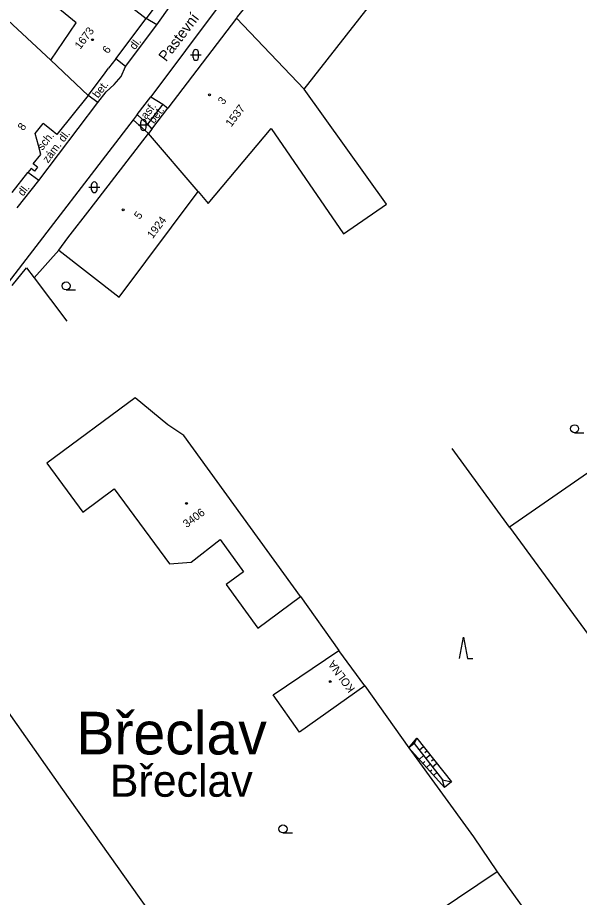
# Model space of a CAD drawing. Extents: x -584400 to -581602, y -1210894 to -1208793.
# Drawn here: x -582732.3 to -582679.7, y -1209795.7 to -1209713.3 of the extents above; entities that cross this region are included whole.
import ezdxf

# ---------------------------------------------------------------- set-up
doc = ezdxf.new("R2010")
doc.units = 0
for name, color, linetype in [('BUDOVY_MĚŘ', 7, 'Continuous'), ('NÁZEV_K_Ú', 7, 'Continuous'), ('NÁZVY_SÍDEL_JEDNOTKY', 7, 'Continuous'), ('NÁZVY_ULIC_TOK_SMĚR', 7, 'Continuous'), ('POMOC_POPIS', 7, 'Continuous'), ('ROZHRANÍ_PLOCH', 7, 'Continuous'), ('VÝŠKOPIS', 7, 'Continuous'), ('ZELEŇ', 7, 'Continuous'), ('ZN_BUDOV', 7, 'Continuous'), ('ZN_DOPLŇKOVÉ', 7, 'Continuous'), ('ZN_KULTUR', 7, 'Continuous'), ('Č_POPIS_EVID', 7, 'Continuous')]:
    doc.layers.add(name, color=color, linetype=linetype)

msp = doc.modelspace()

# ---------------------------------------------------------------- linework, layer by layer
at = {"layer": 'BUDOVY_MĚŘ'}
for points in [[(-582733.42, -1209730.44), (-582739.17, -1209725.62), (-582736.94, -1209722.81), (-582738.31, -1209721.7), (-582735.85, -1209718.59), (-582739.88, -1209715.42), (-582739.13, -1209714.46), (-582741.74, -1209712.37), (-582741.37, -1209711.89), (-582744.8, -1209709.32), (-582741.84, -1209705.48), (-582732.31, -1209714.34), (-582729.19, -1209717.24)], [(-582714.7, -1209705.82), (-582720.27, -1209713.35)], [(-582729.19, -1209717.24), (-582726.81, -1209713.74), (-582731.46, -1209709.9), (-582728.97, -1209706.54), (-582724.42, -1209710.1)], [(-582705.47, -1209719.97), (-582696.29, -1209708.22)], [(-582724.42, -1209710.1), (-582720.27, -1209713.35)], [(-582711.18, -1209712.49), (-582711.73, -1209713.2), (-582711.82, -1209713.32), (-582718.23, -1209721.73)], [(-582723.11, -1209717.11), (-582720.27, -1209713.35)], [(-582711.82, -1209713.32), (-582705.47, -1209719.97)], [(-582725.7, -1209720.55), (-582729.19, -1209717.24)], [(-582723.11, -1209717.11), (-582723.78, -1209717.99)], [(-582725.7, -1209720.55), (-582724.27, -1209718.65)], [(-582715.4, -1209729.55), (-582714.47, -1209730.66), (-582708.57, -1209723.65), (-582701.79, -1209733.5), (-582697.76, -1209730.75), (-582705.47, -1209719.97)], [(-582725.7, -1209720.55), (-582728.62, -1209724.2)], [(-582728.62, -1209724.2), (-582729.17, -1209723.76), (-582729.91, -1209723.17)], [(-582730.14, -1209726.09), (-582730.36, -1209725.25), (-582730.66, -1209724.11)], [(-582725.5, -1209731.21), (-582720.04, -1209724.11)], [(-582719.74, -1209723.72), (-582720.04, -1209724.11)], [(-582715.4, -1209729.55), (-582720.04, -1209724.11)], [(-582730.44, -1209727.28), (-582730.85, -1209726.96), (-582730.14, -1209726.09)], [(-582730.44, -1209727.28), (-582730.71, -1209727.63), (-582731.03, -1209727.39), (-582731.34, -1209727.78)], [(-582728.46, -1209735.06), (-582722.79, -1209739.44), (-582715.4, -1209729.55)], [(-582728.46, -1209735.06), (-582727.59, -1209733.9)], [(-582716.75, -1209752.41), (-582718.25, -1209751.4), (-582721.29, -1209748.87), (-582729.58, -1209755.01), (-582726.21, -1209759.57), (-582723.27, -1209757.4), (-582718.09, -1209764.41), (-582716.04, -1209764.26), (-582713.34, -1209762.16), (-582711.15, -1209765.19), (-582712.77, -1209766.36), (-582709.82, -1209770.44), (-582705.81, -1209767.48)], [(-582705.81, -1209767.48), (-582716.75, -1209752.41)], [(-582699.79, -1209775.85), (-582705.89, -1209780.19), (-582708.38, -1209776.7), (-582702.22, -1209772.53)], [(-582699.79, -1209775.85), (-582702.22, -1209772.53)]]:
    msp.add_lwpolyline(points, dxfattribs=at)
at = {"layer": 'ROZHRANÍ_PLOCH'}
for points in [[(-582719.27, -1209713.95), (-582713.88, -1209706.31)], [(-582713.34, -1209712), (-582719.83, -1209720.67)], [(-582719.27, -1209713.95), (-582720.27, -1209713.35)], [(-582722.19, -1209717.83), (-582719.27, -1209713.95)], [(-582722.19, -1209717.83), (-582723.11, -1209717.11)], [(-582724.79, -1209721.2), (-582724.02, -1209720.2), (-582723.27, -1209719.54), (-582722.61, -1209718.78), (-582722.19, -1209717.83)], [(-582724.79, -1209721.2), (-582725.7, -1209720.55)], [(-582721.1, -1209722.33), (-582719.83, -1209720.67)], [(-582719.83, -1209720.67), (-582718.7, -1209721.37)], [(-582730.32, -1209728.51), (-582724.79, -1209721.2)], [(-582718.7, -1209721.37), (-582720.15, -1209723.25)], [(-582718.7, -1209721.37), (-582718.23, -1209721.73)], [(-582721.1, -1209722.33), (-582721.48, -1209722.83)], [(-582720.15, -1209723.25), (-582721.1, -1209722.33)], [(-582721.48, -1209722.83), (-582733.2, -1209738.06)], [(-582720.15, -1209723.25), (-582719.74, -1209723.72)], [(-582732.34, -1209731.07), (-582730.32, -1209728.51)], [(-582730.32, -1209728.51), (-582731.34, -1209727.78)]]:
    msp.add_lwpolyline(points, dxfattribs=at)
at = {"layer": 'VÝŠKOPIS'}
for points in [[(-582695.67, -1209781.65), (-582694.93, -1209780.75), (-582695.16, -1209781.26)], [(-582695.16, -1209781.26), (-582695.67, -1209781.65)], [(-582695.16, -1209781.26), (-582692.5, -1209784.66)], [(-582694.93, -1209780.75), (-582691.68, -1209784.85)], [(-582692.34, -1209785.38), (-582695.67, -1209781.65)], [(-582694.28, -1209781.57), (-582694.67, -1209781.88)], [(-582693.97, -1209781.96), (-582694.17, -1209782.12)], [(-582694.69, -1209782.75), (-582694.28, -1209782.39)], [(-582693.66, -1209782.35), (-582694.06, -1209782.67)], [(-582693.35, -1209782.75), (-582693.55, -1209782.9)], [(-582694.35, -1209783.13), (-582694.16, -1209782.95)], [(-582694.02, -1209783.5), (-582693.66, -1209783.18)], [(-582693.69, -1209783.87), (-582693.52, -1209783.72)], [(-582693.04, -1209783.14), (-582693.44, -1209783.46)], [(-582693.35, -1209784.24), (-582693.04, -1209783.97)], [(-582692.5, -1209784.66), (-582691.68, -1209784.85)], [(-582692.34, -1209785.38), (-582692.5, -1209784.66)], [(-582691.68, -1209784.85), (-582692.34, -1209785.38)]]:
    msp.add_lwpolyline(points, dxfattribs=at)
at = {"layer": 'ZELEŇ'}
msp.add_lwpolyline([(-582686.23, -1209761), (-582670.22, -1209782.84), (-582654.53, -1209804.25)], dxfattribs=at)
at = {"layer": 'ZN_BUDOV'}
for centre in [(-582725.3, -1209715.33), (-582714.34, -1209720.49), (-582722.42, -1209731.26), (-582716.48, -1209758.76), (-582703.02, -1209775.46)]:
    msp.add_circle(centre, 0.0875, dxfattribs=at)
at = {"layer": 'ZN_DOPLŇKOVÉ'}
for points in [[(-582724.27, -1209718.65), (-582723.78, -1209717.99)], [(-582719.74, -1209723.72), (-582718.23, -1209721.73)], [(-582730.66, -1209724.11), (-582729.91, -1209723.17)], [(-582720.04, -1209724.11), (-582721.48, -1209722.83)], [(-582732.8, -1209729.63), (-582731.34, -1209727.78)], [(-582727.59, -1209733.9), (-582725.5, -1209731.21)], [(-582730.77, -1209737.63), (-582728.46, -1209735.06)], [(-582732.8, -1209738.36), (-582731.46, -1209736.71), (-582730.77, -1209737.63)], [(-582730.77, -1209737.63), (-582727.71, -1209741.68)], [(-582668.55, -1209748.42), (-582668.88, -1209748.98), (-582686.23, -1209761), (-582691.62, -1209753.63)], [(-582711.35, -1209809.14), (-582728.07, -1209785.55), (-582746.24, -1209759.73), (-582746.85, -1209758.83)], [(-582705.81, -1209767.48), (-582702.22, -1209772.53)], [(-582699.79, -1209775.85), (-582695.67, -1209781.65)], [(-582695.67, -1209781.65), (-582689.6, -1209790), (-582687.38, -1209793.27)], [(-582687.38, -1209793.27), (-582707.79, -1209806.97)], [(-582687.38, -1209793.27), (-582667.27, -1209821.21)]]:
    msp.add_lwpolyline(points, dxfattribs=at)
at = {"layer": 'ZN_KULTUR'}
for p, q in [((-582716.11, -1209716.76), (-582715.11, -1209716.76)), ((-582715.86, -1209717.01), (-582715.86, -1209716.51)), ((-582715.36, -1209717.01), (-582715.36, -1209716.51)), ((-582721.02, -1209723.32), (-582720.02, -1209723.32)), ((-582720.77, -1209723.57), (-582720.77, -1209723.07)), ((-582720.27, -1209723.57), (-582720.27, -1209723.07)), ((-582725.62, -1209729.15), (-582724.62, -1209729.15)), ((-582725.37, -1209729.4), (-582725.37, -1209728.9)), ((-582724.87, -1209729.4), (-582724.87, -1209728.9)), ((-582727.76, -1209738.765), (-582726.885, -1209738.765)), ((-582680.14, -1209752.145), (-582679.265, -1209752.145)), ((-582707.45, -1209789.635), (-582706.575, -1209789.635))]:
    msp.add_line(p, q, dxfattribs=at)
msp.add_lwpolyline([(-582690.915, -1209773.28), (-582690.54, -1209771.28), (-582690.165, -1209773.28), (-582689.665, -1209773.28)], dxfattribs=at)
for centre in [(-582727.76, -1209738.39), (-582680.14, -1209751.77), (-582707.45, -1209789.26)]:
    msp.add_circle(centre, 0.375, dxfattribs=at)
for centre, start, end in [((-582715.61, -1209716.51), 0, 179.99999), ((-582715.61, -1209717.01), 179.99999, 359.99999), ((-582720.52, -1209723.07), 0, 179.99999), ((-582720.52, -1209723.57), 179.99999, 359.99999), ((-582725.12, -1209728.9), 0, 179.99999), ((-582725.12, -1209729.4), 179.99999, 359.99999)]:
    msp.add_arc(centre, 0.25, start, end, dxfattribs=at)

# ---------------------------------------------------------------- texts
at = {"layer": 'NÁZEV_K_Ú'}
msp.add_text('Břeclav', height=3, dxfattribs=at).set_placement((-582723.66, -1209786.24))
at = {"layer": 'NÁZVY_SÍDEL_JEDNOTKY'}
msp.add_text('Břeclav', height=4, dxfattribs=at).set_placement((-582726.8, -1209782.28))
at = {"layer": 'NÁZVY_ULIC_TOK_SMĚR'}
msp.add_text('Pastevní', height=1, rotation=52.69189, dxfattribs=at).set_placement((-582718.4, -1209717.45))
at = {"layer": 'POMOC_POPIS'}
for s, rotation, p in [('dl.', 53.03572, (-582721.32, -1209716.33)), ('bet.', 52.40375, (-582724.77, -1209720.86)), ('asf.', 52.35786, (-582720.26, -1209722.84)), ('bet.', 52.809, (-582719.54, -1209723.25)), ('sch.', 51.19263, (-582729.99, -1209725.75)), ('zám. dl.', 52.89764, (-582729.46, -1209726.94)), ('dl.', 51.72434, (-582731.8, -1209730.04)), ('KOLNA', 126.2014, (-582700.67, -1209776.14))]:
    msp.add_text(s, height=0.75, rotation=rotation, dxfattribs=at).set_placement(p)
at = {"layer": 'Č_POPIS_EVID'}
for s, rotation, p in [('1673', 53.0002, (-582726.44, -1209716.29)), ('6', 52.96227, (-582723.85, -1209716.7)), ('3', 52.69189, (-582713.03, -1209721.48)), ('1537', 53.0002, (-582712.3, -1209723.56)), ('8', 54.67633, (-582731.76, -1209723.91)), ('5', 52.44357, (-582720.88, -1209732.22)), ('1924', 53.0002, (-582719.66, -1209734.02)), ('3406', 36.52554, (-582716.48, -1209761.09))]:
    msp.add_text(s, height=0.75, rotation=rotation, dxfattribs=at).set_placement(p)

doc.saveas('drawing.dxf')
